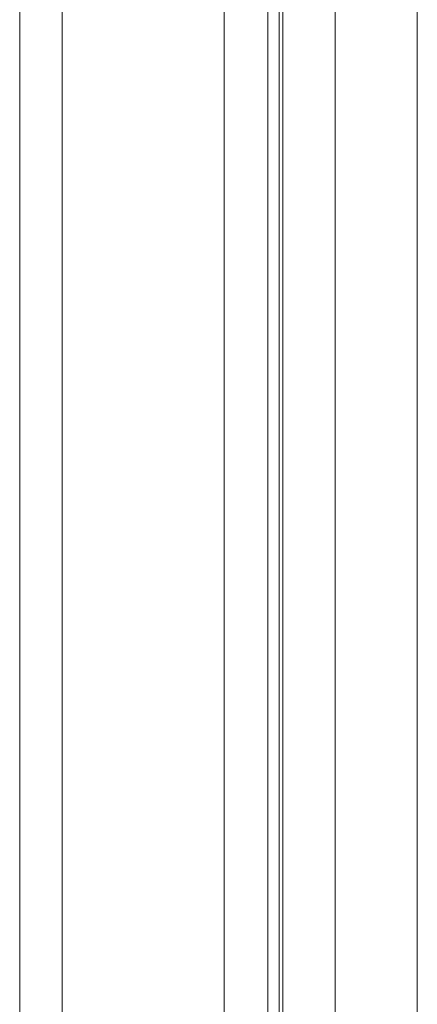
# Model space of a CAD drawing. Header units: millimetres. Extents: x 0 to 594, y 0 to 420.
# Tile 641 of 915: x 289.2 to 292.79, y 309.77 to 318.66. Entities that reach past the tile are written whole.
import ezdxf

# ---------------------------------------------------------------- set-up
doc = ezdxf.new("R2010")
doc.units = ezdxf.units.MM
doc.layers.add('1', color=7, linetype='Continuous', true_color=0xffffff)

msp = doc.modelspace()

# ---------------------------------------------------------------- linework, layer by layer
at = {"layer": '1', "color": 155, "linetype": 'Continuous', "lineweight": 13}
for p, q in [((292.0519, 284.2523), (292.0519, 345.3963)), ((292.7932, 345.3963), (292.7932, 284.2523)), ((289.2019, 299.1175), (289.2019, 343.418)), ((289.5868, 343.418), (289.5868, 299.1175)), ((291.0478, 309.5712), (291.0478, 320.0775)), ((291.4442, 320.0775), (291.4442, 309.5712)), ((291.5778, 320.0556), (291.5778, 309.5931))]:
    msp.add_line(p, q, dxfattribs=at)
at = {"layer": '1', "color": 155, "linetype": 'Continuous', "lineweight": 18}
msp.add_line((291.5443, 309.5318), (291.5443, 320.1168), dxfattribs=at)

doc.saveas('drawing.dxf')
